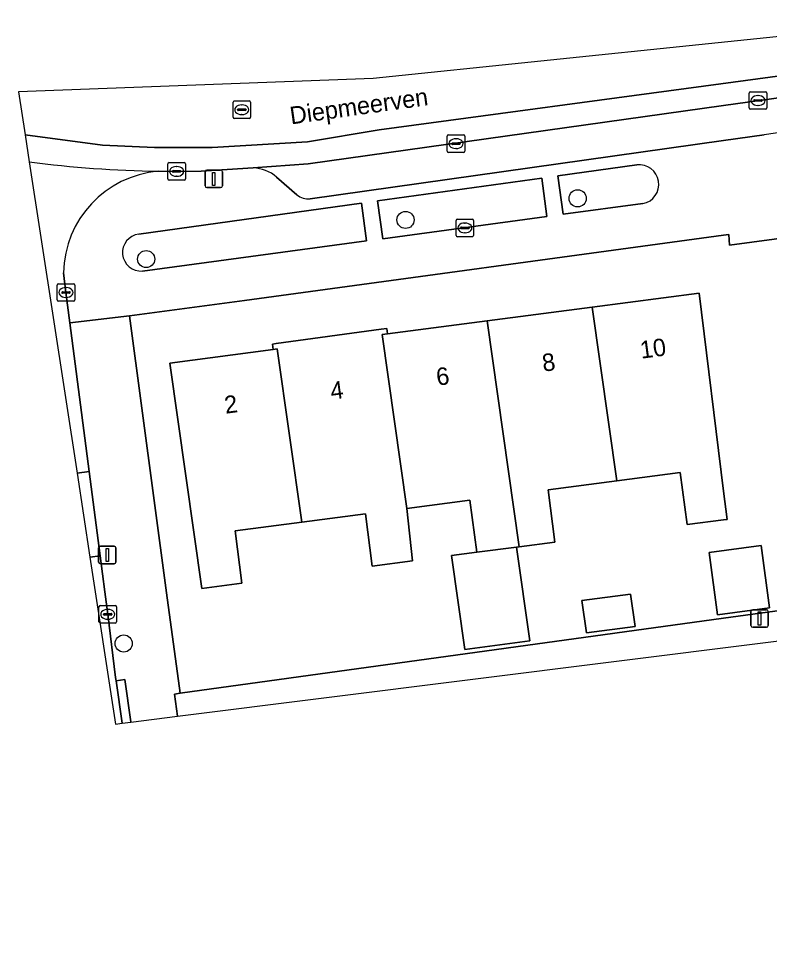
# Model space of a CAD drawing. Extents: x 163426 to 164192, y 380329 to 381641.
# Drawn here: x 163459.7 to 163502.6, y 381480 to 381532.7 of the extents above; entities that cross this region are included whole.
import ezdxf

# ---------------------------------------------------------------- set-up
doc = ezdxf.new("R2010")
doc.units = 0
for name, color, linetype in [('IMGEO_Boom', 7, 'Continuous'), ('IMGEO_Erf', 7, 'Continuous'), ('IMGEO_Groenvoorziening', 7, 'Continuous'), ('IMGEO_Kolk', 7, 'Continuous'), ('IMGEO_Lichtmast', 7, 'Continuous'), ('IMGEO_Openbare_ruimte_label', 7, 'Continuous'), ('IMGEO_Pand', 7, 'Continuous'), ('IMGEO_Pand_nummerreeks', 7, 'Continuous'), ('IMGEO_Parkeervlak_open', 7, 'Continuous'), ('IMGEO_Rijbaan_lokaal_gesloten', 7, 'Continuous'), ('IMGEO_Rijbaan_lokaal_open', 7, 'Continuous'), ('IMGEO_Rioolput', 7, 'Continuous'), ('IMGEO_Voetpad_open', 7, 'Continuous')]:
    doc.layers.add(name, color=color, linetype=linetype)

msp = doc.modelspace()

# ---------------------------------------------------------------- linework, layer by layer
at = {"layer": 'IMGEO_Boom'}
for centre in [(163491.659, 381522.474), (163481.832, 381521.243), (163467.018, 381519.006), (163465.734, 381497.058)]:
    msp.add_circle(centre, 0.489, dxfattribs=at)
at = {"layer": 'IMGEO_Erf'}
for points in [[(163532.089, 381524.073), (163500.343, 381519.8), (163500.304, 381520.404), (163500, 381520.363), (163472.627, 381516.638), (163466.066, 381515.775), (163468.184, 381499.951), (163468.966, 381494.225), (163500, 381498.51), (163511.008, 381500), (163513.136, 381500.288), (163534.881, 381503.195)], [(163500, 381505.754), (163500.198, 381504.145), (163500, 381504.119), (163497.915, 381503.845), (163497.524, 381506.824), (163493.902, 381506.348), (163489.97, 381505.831), (163490.362, 381502.853), (163488.326, 381502.585), (163488.175, 381502.565), (163488.939, 381497.209), (163485.217, 381496.721), (163484.454, 381502.078), (163485.897, 381502.266), (163485.504, 381505.245), (163481.901, 381504.771), (163482.225, 381501.784), (163479.932, 381501.483), (163479.541, 381504.462), (163475.9, 381503.983), (163472.096, 381503.483), (163472.489, 381500.505), (163470.206, 381500.205), (163468.376, 381513.061), (163474.267, 381513.847), (163474.226, 381514.154), (163474.449, 381514.184), (163480.445, 381514.999), (163480.767, 381515.043), (163480.809, 381514.736), (163486.49, 381515.479), (163492.491, 381516.264), (163498.608, 381517.064)], [(163499.175, 381502.264), (163502.148, 381502.655), (163502.616, 381499.088), (163499.643, 381498.698)], [(163491.898, 381499.518), (163494.687, 381499.884), (163494.951, 381498.035), (163492.162, 381497.669)]]:
    msp.add_lwpolyline(points, close=True, dxfattribs=at)
at = {"layer": 'IMGEO_Groenvoorziening'}
for points in [[(163495.035, 381524.388), (163490.538, 381523.761), (163490.838, 381521.562), (163495.39, 381522.175)], [(163466.806, 381518.325), (163479.603, 381520.049), (163479.314, 381522.197), (163466.602, 381520.427)]]:
    msp.add_lwpolyline(points, dxfattribs=at)
msp.add_lwpolyline([(163480.525, 381520.172), (163489.907, 381521.436), (163489.608, 381523.631), (163480.235, 381522.326)], close=True, dxfattribs=at)
for centre, radius, start, end in [((163495.175, 381523.275), 1.121, 281.0623, 97.1647), ((163466.723, 381519.378), 1.056, 96.5893, 274.4972)]:
    msp.add_arc(centre, radius, start, end, dxfattribs=at)
at = {"layer": 'IMGEO_Kolk'}
for p, q in [((163501.46, 381527.633), (163501.46, 381528.485)), ((163501.535, 381528.559), (163502.387, 381528.559)), ((163501.948, 381528.339), (163501.973, 381528.339)), ((163502.461, 381528.485), (163502.461, 381527.633)), ((163501.719, 381528.053), (163501.719, 381528.065)), ((163502.157, 381528.016), (163501.759, 381528.016)), ((163501.762, 381528.102), (163502.16, 381528.102)), ((163501.971, 381527.779), (163501.946, 381527.779)), ((163502.203, 381528.065), (163502.203, 381528.053)), ((163502.387, 381527.559), (163501.535, 381527.559)), ((163484.213, 381525.173), (163484.213, 381526.025)), ((163484.288, 381526.099), (163485.14, 381526.099)), ((163484.701, 381525.879), (163484.726, 381525.879)), ((163485.214, 381526.025), (163485.214, 381525.173)), ((163484.472, 381525.593), (163484.472, 381525.605)), ((163484.91, 381525.556), (163484.512, 381525.556)), ((163484.515, 381525.642), (163484.913, 381525.642)), ((163484.724, 381525.319), (163484.699, 381525.319)), ((163484.956, 381525.605), (163484.956, 381525.593)), ((163485.14, 381525.099), (163484.288, 381525.099)), ((163468.257, 381523.586), (163468.257, 381524.438)), ((163468.332, 381524.512), (163469.184, 381524.512)), ((163468.745, 381524.292), (163468.77, 381524.292)), ((163469.258, 381524.438), (163469.258, 381523.586)), ((163468.516, 381524.006), (163468.516, 381524.018)), ((163468.954, 381523.969), (163468.556, 381523.969)), ((163468.559, 381524.055), (163468.957, 381524.055)), ((163468.768, 381523.732), (163468.743, 381523.732)), ((163469, 381524.018), (163469, 381524.006)), ((163469.184, 381523.512), (163468.332, 381523.512)), ((163484.72, 381520.36), (163484.72, 381521.212)), ((163484.795, 381521.286), (163485.647, 381521.286)), ((163485.208, 381521.066), (163485.233, 381521.066)), ((163485.721, 381521.212), (163485.721, 381520.36)), ((163484.979, 381520.78), (163484.979, 381520.792)), ((163485.417, 381520.743), (163485.019, 381520.743)), ((163485.022, 381520.829), (163485.42, 381520.829)), ((163485.231, 381520.506), (163485.206, 381520.506)), ((163485.463, 381520.792), (163485.463, 381520.78)), ((163485.647, 381520.286), (163484.795, 381520.286)), ((163461.939, 381516.674), (163461.939, 381517.526)), ((163462.014, 381517.6), (163462.866, 381517.6)), ((163462.427, 381517.38), (163462.452, 381517.38)), ((163462.94, 381517.526), (163462.94, 381516.674)), ((163462.198, 381517.094), (163462.198, 381517.106)), ((163462.636, 381517.057), (163462.238, 381517.057)), ((163462.241, 381517.143), (163462.639, 381517.143)), ((163462.45, 381516.82), (163462.425, 381516.82)), ((163462.682, 381517.106), (163462.682, 381517.094)), ((163462.866, 381516.6), (163462.014, 381516.6)), ((163464.322, 381498.301), (163464.322, 381499.153)), ((163464.397, 381499.227), (163465.249, 381499.227)), ((163464.624, 381498.77), (163465.022, 381498.77)), ((163464.81, 381499.007), (163464.835, 381499.007)), ((163465.323, 381499.153), (163465.323, 381498.301)), ((163465.249, 381498.227), (163464.397, 381498.227)), ((163464.581, 381498.721), (163464.581, 381498.733)), ((163465.019, 381498.684), (163464.621, 381498.684)), ((163464.833, 381498.447), (163464.808, 381498.447)), ((163465.065, 381498.733), (163465.065, 381498.721))]:
    msp.add_line(p, q, dxfattribs=at)
for points in [[(163501.46, 381527.633), (163501.46, 381528.485)], [(163501.535, 381528.559), (163502.387, 381528.559)], [(163502.461, 381528.485), (163502.461, 381527.633)], [(163502.387, 381527.559), (163501.535, 381527.559)], [(163484.213, 381525.173), (163484.213, 381526.025)], [(163484.288, 381526.099), (163485.14, 381526.099)], [(163485.214, 381526.025), (163485.214, 381525.173)], [(163485.14, 381525.099), (163484.288, 381525.099)], [(163468.257, 381523.586), (163468.257, 381524.438)], [(163468.332, 381524.512), (163469.184, 381524.512)], [(163469.258, 381524.438), (163469.258, 381523.586)], [(163469.184, 381523.512), (163468.332, 381523.512)], [(163484.72, 381520.36), (163484.72, 381521.212)], [(163484.795, 381521.286), (163485.647, 381521.286)], [(163485.721, 381521.212), (163485.721, 381520.36)], [(163485.647, 381520.286), (163484.795, 381520.286)], [(163461.939, 381516.674), (163461.939, 381517.526)], [(163462.014, 381517.6), (163462.866, 381517.6)], [(163462.94, 381517.526), (163462.94, 381516.674)], [(163462.866, 381516.6), (163462.014, 381516.6)], [(163464.322, 381498.301), (163464.322, 381499.153)], [(163464.397, 381499.227), (163465.249, 381499.227)], [(163465.323, 381499.153), (163465.323, 381498.301)], [(163465.249, 381498.227), (163464.397, 381498.227)]]:
    msp.add_lwpolyline(points, dxfattribs=at)
for centre, radius, start, end in [((163501.537, 381528.483), 0.0765, 91.552, 178.448), ((163501.537, 381528.483), 0.0765, 91.552, 178.448), ((163502.385, 381528.483), 0.0765, 1.552, 88.448), ((163502.385, 381528.483), 0.0765, 1.552, 88.448), ((163501.759, 381528.062), 0.0403, 85.8775, 175.7526), ((163501.756, 381528.052), 0.0366, 178.938, 274.7102), ((163502.16, 381528.059), 0.043, 264.8664, 352.4533), ((163502.164, 381528.064), 0.0386, 1.7309, 96.639), ((163501.537, 381527.635), 0.0765, 181.552, 268.448), ((163501.537, 381527.635), 0.0765, 181.552, 268.448), ((163502.385, 381527.635), 0.0765, 271.552, 358.448), ((163502.385, 381527.635), 0.0765, 271.552, 358.448), ((163484.29, 381526.023), 0.0765, 91.552, 178.448), ((163484.29, 381526.023), 0.0765, 91.552, 178.448), ((163485.138, 381526.023), 0.0765, 1.552, 88.448), ((163485.138, 381526.023), 0.0765, 1.552, 88.448), ((163484.29, 381525.175), 0.0765, 181.552, 268.448), ((163484.29, 381525.175), 0.0765, 181.552, 268.448), ((163484.512, 381525.602), 0.0403, 85.8775, 175.7526), ((163484.509, 381525.592), 0.0366, 178.938, 274.7102), ((163484.913, 381525.599), 0.043, 264.8664, 352.4533), ((163484.917, 381525.604), 0.0386, 1.7309, 96.639), ((163485.138, 381525.175), 0.0765, 271.552, 358.448), ((163485.138, 381525.175), 0.0765, 271.552, 358.448), ((163468.334, 381524.436), 0.0765, 91.552, 178.448), ((163468.334, 381524.436), 0.0765, 91.552, 178.448), ((163469.182, 381524.436), 0.0765, 1.552, 88.448), ((163469.182, 381524.436), 0.0765, 1.552, 88.448), ((163468.334, 381523.588), 0.0765, 181.552, 268.448), ((163468.334, 381523.588), 0.0765, 181.552, 268.448), ((163468.556, 381524.015), 0.0403, 85.8775, 175.7526), ((163468.553, 381524.005), 0.0366, 178.938, 274.7102), ((163468.957, 381524.012), 0.043, 264.8664, 352.4533), ((163468.961, 381524.017), 0.0386, 1.7309, 96.639), ((163469.182, 381523.588), 0.0765, 271.552, 358.448), ((163469.182, 381523.588), 0.0765, 271.552, 358.448), ((163484.797, 381521.21), 0.0765, 91.552, 178.448), ((163484.797, 381521.21), 0.0765, 91.552, 178.448), ((163485.645, 381521.21), 0.0765, 1.552, 88.448), ((163485.645, 381521.21), 0.0765, 1.552, 88.448), ((163485.019, 381520.789), 0.0403, 85.8775, 175.7526), ((163485.016, 381520.779), 0.0366, 178.938, 274.7102), ((163485.42, 381520.786), 0.043, 264.8664, 352.4533), ((163485.424, 381520.791), 0.0386, 1.7309, 96.639), ((163484.797, 381520.362), 0.0765, 181.552, 268.448), ((163484.797, 381520.362), 0.0765, 181.552, 268.448), ((163485.645, 381520.362), 0.0765, 271.552, 358.448), ((163485.645, 381520.362), 0.0765, 271.552, 358.448), ((163462.016, 381517.524), 0.0765, 91.552, 178.448), ((163462.016, 381517.524), 0.0765, 91.552, 178.448), ((163462.864, 381517.524), 0.0765, 1.552, 88.448), ((163462.864, 381517.524), 0.0765, 1.552, 88.448), ((163462.238, 381517.103), 0.0403, 85.8775, 175.7526), ((163462.235, 381517.093), 0.0366, 178.938, 274.7102), ((163462.639, 381517.1), 0.043, 264.8664, 352.4533), ((163462.643, 381517.105), 0.0386, 1.7309, 96.639), ((163462.016, 381516.676), 0.0765, 181.552, 268.448), ((163462.016, 381516.676), 0.0765, 181.552, 268.448), ((163462.864, 381516.676), 0.0765, 271.552, 358.448), ((163462.864, 381516.676), 0.0765, 271.552, 358.448), ((163464.399, 381499.151), 0.0765, 91.552, 178.448), ((163464.399, 381499.151), 0.0765, 91.552, 178.448), ((163464.621, 381498.73), 0.0403, 85.8775, 175.7526), ((163465.026, 381498.732), 0.0386, 1.7309, 96.639), ((163465.247, 381499.151), 0.0765, 1.552, 88.448), ((163465.247, 381499.151), 0.0765, 1.552, 88.448), ((163464.399, 381498.303), 0.0765, 181.552, 268.448), ((163464.399, 381498.303), 0.0765, 181.552, 268.448), ((163464.618, 381498.72), 0.0366, 178.938, 274.7102), ((163465.022, 381498.727), 0.043, 264.8664, 352.4533), ((163465.247, 381498.303), 0.0765, 271.552, 358.448), ((163465.247, 381498.303), 0.0765, 271.552, 358.448)]:
    msp.add_arc(centre, radius, start, end, dxfattribs=at)
for centre, major_axis, ratio, start_param, end_param in [((163501.947, 381528.059), (-0.387, 0.002), 0.722429, 4.712389, 7.853982), ((163501.972, 381528.059), (-0.39, 0.002), 0.717154, 1.570796, 4.712389), ((163484.7, 381525.599), (-0.387, 0.002), 0.722429, 4.712389, 7.853982), ((163484.725, 381525.599), (-0.39, 0.002), 0.717154, 1.570796, 4.712389), ((163468.744, 381524.012), (-0.387, 0.002), 0.722429, 4.712389, 7.853982), ((163468.769, 381524.012), (-0.39, 0.002), 0.717154, 1.570796, 4.712389), ((163485.207, 381520.786), (-0.387, 0.002), 0.722429, 4.712389, 7.853982), ((163485.232, 381520.786), (-0.39, 0.002), 0.717154, 1.570796, 4.712389), ((163462.426, 381517.1), (-0.387, 0.002), 0.722429, 4.712389, 7.853982), ((163462.451, 381517.1), (-0.39, 0.002), 0.717154, 1.570796, 4.712389), ((163464.809, 381498.727), (-0.387, 0.002), 0.722429, 4.712389, 7.853982), ((163464.834, 381498.727), (-0.39, 0.002), 0.717154, 1.570796, 4.712389)]:
    msp.add_ellipse(centre, major_axis=major_axis, ratio=ratio, start_param=start_param, end_param=end_param, dxfattribs=at)
at = {"layer": 'IMGEO_Lichtmast'}
for p, q in [((163470.478, 381524.084), (163471.268, 381524.084)), ((163471.268, 381524.084), (163470.478, 381524.084)), ((163470.378, 381523.184), (163470.378, 381523.984)), ((163470.378, 381523.984), (163470.378, 381523.184)), ((163471.368, 381523.984), (163471.368, 381523.184)), ((163471.368, 381523.184), (163471.368, 381523.984)), ((163471.268, 381523.084), (163470.478, 381523.084)), ((163470.478, 381523.084), (163471.268, 381523.084)), ((163464.304, 381501.712), (163464.304, 381502.512)), ((163464.304, 381502.512), (163464.304, 381501.712)), ((163464.404, 381502.612), (163465.194, 381502.612)), ((163465.194, 381502.612), (163464.404, 381502.612)), ((163465.294, 381502.512), (163465.294, 381501.712)), ((163465.294, 381501.712), (163465.294, 381502.512)), ((163465.194, 381501.612), (163464.404, 381501.612)), ((163464.404, 381501.612), (163465.194, 381501.612)), ((163501.558, 381498.085), (163501.558, 381498.885)), ((163501.558, 381498.885), (163501.558, 381498.085)), ((163501.658, 381498.985), (163502.448, 381498.985)), ((163502.448, 381498.985), (163501.658, 381498.985)), ((163502.548, 381498.885), (163502.548, 381498.085)), ((163502.548, 381498.085), (163502.548, 381498.885)), ((163502.448, 381497.985), (163501.658, 381497.985)), ((163501.658, 381497.985), (163502.448, 381497.985))]:
    msp.add_line(p, q, dxfattribs=at)
for points in [[(163470.798, 381523.959), (163470.948, 381523.959), (163470.948, 381523.209), (163470.798, 381523.209), (163470.798, 381523.959)], [(163464.724, 381502.487), (163464.874, 381502.487), (163464.874, 381501.737), (163464.724, 381501.737), (163464.724, 381502.487)], [(163501.978, 381498.86), (163502.128, 381498.86), (163502.128, 381498.11), (163501.978, 381498.11), (163501.978, 381498.86)]]:
    msp.add_lwpolyline(points, dxfattribs=at)
for centre, start, end in [((163470.478, 381523.984), 90, 180), ((163470.478, 381523.984), 90, 180), ((163471.268, 381523.984), 0, 90), ((163471.268, 381523.984), 360, 90), ((163470.478, 381523.184), 180, 270), ((163470.478, 381523.184), 180, 270), ((163471.268, 381523.184), 270, 0), ((163471.268, 381523.184), 270, 0), ((163464.404, 381502.512), 90, 180), ((163464.404, 381502.512), 90, 180), ((163465.194, 381502.512), 0, 90), ((163465.194, 381502.512), 360, 90), ((163464.404, 381501.712), 180, 270), ((163464.404, 381501.712), 180, 270), ((163465.194, 381501.712), 270, 0), ((163465.194, 381501.712), 270, 0), ((163501.658, 381498.885), 90, 180), ((163501.658, 381498.885), 90, 180), ((163502.448, 381498.885), 0, 90), ((163502.448, 381498.885), 360, 90), ((163501.658, 381498.085), 180, 270), ((163501.658, 381498.085), 180, 270), ((163502.448, 381498.085), 270, 0), ((163502.448, 381498.085), 270, 0)]:
    msp.add_arc(centre, 0.1, start, end, dxfattribs=at)
at = {"layer": 'IMGEO_Pand'}
for points in [[(163492.491, 381516.264), (163493.902, 381506.348), (163497.524, 381506.824), (163497.915, 381503.845), (163500, 381504.119), (163500.198, 381504.145), (163500, 381505.754), (163498.608, 381517.064)], [(163486.49, 381515.479), (163488.326, 381502.585), (163490.362, 381502.853), (163489.97, 381505.831), (163493.902, 381506.348), (163492.491, 381516.264)], [(163486.49, 381515.479), (163480.809, 381514.736), (163480.488, 381514.694), (163481.901, 381504.771), (163485.504, 381505.245), (163485.897, 381502.266), (163488.175, 381502.565), (163488.326, 381502.585)], [(163480.809, 381514.736), (163480.767, 381515.043), (163480.445, 381514.999), (163474.449, 381514.184), (163474.226, 381514.154), (163474.267, 381513.847), (163474.493, 381513.877), (163475.9, 381503.983), (163479.541, 381504.462), (163479.932, 381501.483), (163482.225, 381501.784), (163481.901, 381504.771), (163480.488, 381514.694)], [(163474.267, 381513.847), (163468.376, 381513.061), (163470.206, 381500.205), (163472.489, 381500.505), (163472.096, 381503.483), (163475.9, 381503.983), (163474.493, 381513.877)], [(163488.175, 381502.565), (163485.897, 381502.266), (163484.454, 381502.078), (163485.217, 381496.721), (163488.939, 381497.209)], [(163499.175, 381502.264), (163499.643, 381498.698), (163502.616, 381499.088), (163502.148, 381502.655)], [(163491.898, 381499.518), (163492.162, 381497.669), (163494.951, 381498.035), (163494.687, 381499.884)]]:
    msp.add_lwpolyline(points, close=True, dxfattribs=at)
at = {"layer": 'IMGEO_Parkeervlak_open'}
for points in [[(163507.794, 381528.862), (163500, 381527.771), (163476.271, 381524.451), (163473.128, 381524.207)], [(163476.384, 381522.451), (163500, 381525.772), (163502.318, 381526.098)], [(163474.465, 381523.686), (163475.63, 381522.674)]]:
    msp.add_lwpolyline(points, dxfattribs=at)
for centre, radius, start, end in [((163550.032, 381187.984), 341.464, 94.50299, 98.03238), ((163473.078, 381522.102), 2.106, 48.7886, 88.6318), ((163476.253, 381523.394), 0.952, 229.1353, 277.9129)]:
    msp.add_arc(centre, radius, start, end, dxfattribs=at)
at = {"layer": 'IMGEO_Rijbaan_lokaal_gesloten'}
msp.add_lwpolyline([(163459.725, 381528.559), (163460.104, 381526.095), (163464.523, 381525.509), (163467.492, 381525.377), (163470.78, 381525.385), (163476.232, 381525.695), (163480.321, 381526.377), (163499.836, 381529.012), (163517.306, 381531.367), (163525.359, 381531.987), (163528.01, 381532.127), (163527.864, 381534.283), (163479.986, 381529.322)], close=True, dxfattribs=at)
for points in [[(163527.322, 381530.658), (163528.107, 381530.707), (163528.01, 381532.127), (163525.359, 381531.987), (163517.306, 381531.367), (163499.836, 381529.012), (163480.321, 381526.377), (163476.232, 381525.695), (163470.78, 381525.385), (163467.492, 381525.377), (163464.523, 381525.509), (163460.104, 381526.095)], [(163467.712, 381524.019), (163468.757, 381524.014), (163470.153, 381524.029), (163473.128, 381524.207), (163476.271, 381524.451), (163500, 381527.771), (163507.794, 381528.862)], [(163460.104, 381526.095), (163460.339, 381524.563)]]:
    msp.add_lwpolyline(points, dxfattribs=at)
msp.add_arc((163468.685, 381587.432), 63.42, 262.43797, 269.12099, dxfattribs=at)
at = {"layer": 'IMGEO_Rijbaan_lokaal_open'}
for points in [[(163460.339, 381524.563), (163463.069, 381506.793)], [(163463.069, 381506.793), (163463.766, 381506.886), (163462.663, 381515.373), (163462.438, 381517.1), (163462.296, 381518.23)]]:
    msp.add_lwpolyline(points, dxfattribs=at)
for points in [[(163463.069, 381506.793), (163463.807, 381501.989), (163464.393, 381502.068), (163463.766, 381506.886)], [(163463.807, 381501.989), (163465.271, 381492.458), (163465.644, 381492.505), (163465.642, 381492.516), (163465.298, 381494.93), (163465.271, 381495.12), (163464.822, 381498.726), (163464.658, 381500), (163464.393, 381502.068)], [(163531.559, 381329.55), (163531.559, 381329.55), (163536.034, 381330.138), (163524.164, 381418.345), (163523.981, 381419.703), (163513.264, 381499.338), (163513.175, 381500), (163513.136, 381500.288), (163511.008, 381500), (163500, 381498.51), (163468.966, 381494.225), (163468.645, 381494.168), (163468.815, 381492.913), (163468.816, 381492.902), (163510.586, 381498.135)]]:
    msp.add_lwpolyline(points, close=True, dxfattribs=at)
for centre, radius, start, end in [((163468.685, 381587.432), 63.42, 262.43797, 269.12099), ((163468.213, 381518.122), 5.918, 94.8544, 178.9588)]:
    msp.add_arc(centre, radius, start, end, dxfattribs=at)
at = {"layer": 'IMGEO_Rioolput'}
for p, q in [((163471.978, 381527.107), (163471.978, 381527.959)), ((163472.053, 381528.033), (163472.905, 381528.033)), ((163472.466, 381527.813), (163472.491, 381527.813)), ((163472.979, 381527.959), (163472.979, 381527.107)), ((163472.237, 381527.527), (163472.237, 381527.539)), ((163472.675, 381527.49), (163472.277, 381527.49)), ((163472.28, 381527.576), (163472.678, 381527.576)), ((163472.489, 381527.253), (163472.464, 381527.253)), ((163472.721, 381527.539), (163472.721, 381527.527)), ((163472.905, 381527.033), (163472.053, 381527.033))]:
    msp.add_line(p, q, dxfattribs=at)
for points in [[(163471.978, 381527.107), (163471.978, 381527.959)], [(163472.053, 381528.033), (163472.905, 381528.033)], [(163472.979, 381527.959), (163472.979, 381527.107)], [(163472.905, 381527.033), (163472.053, 381527.033)]]:
    msp.add_lwpolyline(points, dxfattribs=at)
for centre, radius, start, end in [((163472.055, 381527.957), 0.0765, 91.552, 178.448), ((163472.055, 381527.957), 0.0765, 91.552, 178.448), ((163472.903, 381527.957), 0.0765, 1.552, 88.448), ((163472.903, 381527.957), 0.0765, 1.552, 88.448), ((163472.277, 381527.536), 0.0403, 85.8775, 175.7526), ((163472.274, 381527.526), 0.0366, 178.938, 274.7102), ((163472.678, 381527.533), 0.043, 264.8664, 352.4533), ((163472.682, 381527.538), 0.0386, 1.7309, 96.639), ((163472.055, 381527.109), 0.0765, 181.552, 268.448), ((163472.055, 381527.109), 0.0765, 181.552, 268.448), ((163472.903, 381527.109), 0.0765, 271.552, 358.448), ((163472.903, 381527.109), 0.0765, 271.552, 358.448)]:
    msp.add_arc(centre, radius, start, end, dxfattribs=at)
for centre, major_axis, ratio, start_param, end_param in [((163472.465, 381527.533), (-0.387, 0.002), 0.722429, 4.712389, 7.853982), ((163472.49, 381527.533), (-0.39, 0.002), 0.717154, 1.570796, 4.712389)]:
    msp.add_ellipse(centre, major_axis=major_axis, ratio=ratio, start_param=start_param, end_param=end_param, dxfattribs=at)
at = {"layer": 'IMGEO_Voetpad_open'}
for points in [[(163502.318, 381526.098), (163500, 381525.772), (163476.384, 381522.451)], [(163473.128, 381524.207), (163470.153, 381524.029), (163468.757, 381524.014), (163467.712, 381524.019)], [(163495.39, 381522.175), (163490.838, 381521.562), (163490.538, 381523.761), (163495.035, 381524.388)], [(163462.296, 381518.23), (163462.438, 381517.1), (163462.663, 381515.373), (163466.066, 381515.775), (163472.627, 381516.638), (163500, 381520.363), (163500.304, 381520.404), (163500.343, 381519.8), (163532.089, 381524.073)], [(163475.63, 381522.674), (163474.465, 381523.686)], [(163466.602, 381520.427), (163479.314, 381522.197), (163479.603, 381520.049), (163466.806, 381518.325)]]:
    msp.add_lwpolyline(points, dxfattribs=at)
for points in [[(163480.525, 381520.172), (163480.235, 381522.326), (163489.608, 381523.631), (163489.907, 381521.436)], [(163468.816, 381492.902), (163468.815, 381492.913), (163468.645, 381494.168), (163468.966, 381494.225), (163468.184, 381499.951), (163466.066, 381515.775), (163462.663, 381515.373), (163463.766, 381506.886), (163464.393, 381502.068), (163464.658, 381500), (163464.822, 381498.726), (163465.271, 381495.12), (163465.298, 381494.93), (163465.794, 381494.998), (163466.138, 381492.578), (163466.14, 381492.567)], [(163466.14, 381492.567), (163466.138, 381492.578), (163465.794, 381494.998), (163465.298, 381494.93), (163465.642, 381492.516), (163465.644, 381492.505)]]:
    msp.add_lwpolyline(points, close=True, dxfattribs=at)
for centre, radius, start, end in [((163550.032, 381187.984), 341.464, 94.50299, 98.03238), ((163473.078, 381522.102), 2.106, 48.7886, 88.6318), ((163495.175, 381523.275), 1.121, 281.0623, 97.1647), ((163468.213, 381518.122), 5.918, 94.8544, 178.9588), ((163476.253, 381523.394), 0.952, 229.1353, 277.9129), ((163466.723, 381519.378), 1.056, 96.5893, 274.4972)]:
    msp.add_arc(centre, radius, start, end, dxfattribs=at)

# ---------------------------------------------------------------- texts
at = {"layer": 'IMGEO_Openbare_ruimte_label'}
msp.add_text('Diepmeerven', height=1, rotation=7.9923, dxfattribs=at).set_placement((163475.296, 381526.693))
at = {"layer": 'IMGEO_Pand_nummerreeks'}
for s, rotation, p in [('10', 7.5426, (163495.289, 381513.316)), ('8', 7.5426, (163489.7, 381512.575)), ('6', 7.5401, (163483.649, 381511.776)), ('4', 7.5401, (163477.602, 381510.975)), ('2', 7.5401, (163471.554, 381510.174))]:
    msp.add_text(s, height=1, rotation=rotation, dxfattribs=at).set_placement(p)

doc.saveas('drawing.dxf')
